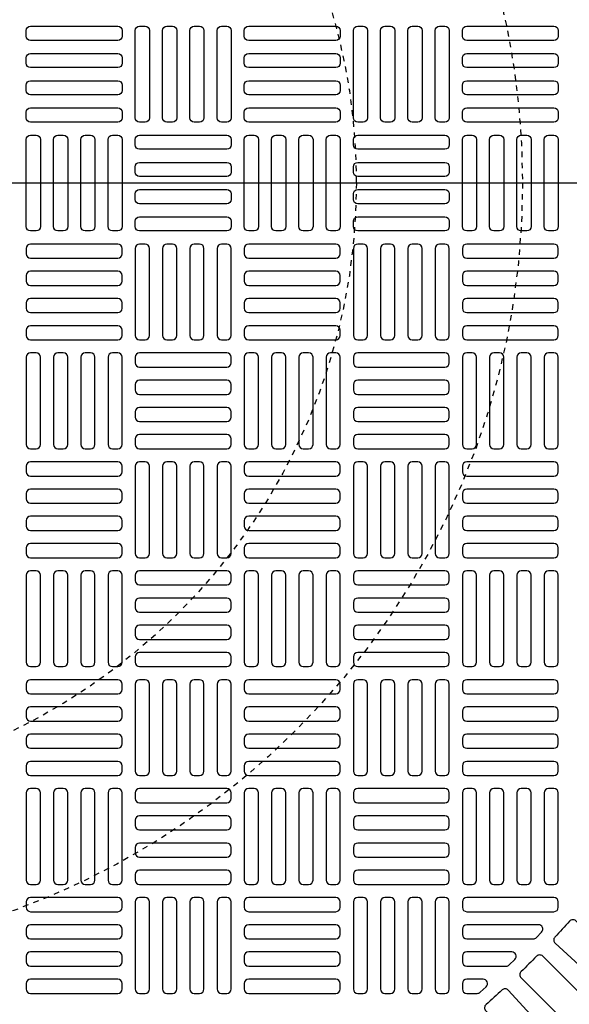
# Model space of a CAD drawing. Extents: x -285 to 5863, y 308 to 3178.
# Tile 583 of 622: x 4964 to 4974, y 1383 to 1401. Entities that reach past the tile are written whole.
import ezdxf

# ---------------------------------------------------------------- set-up
doc = ezdxf.new("R2010")
doc.units = 0
doc.header["$MEASUREMENT"] = 0
doc.linetypes.add('HIDDEN2', pattern=[0.28125, 0.1875, -0.09375])
doc.layers.get('DEFPOINTS').update_dxf_attribs({"linetype": 'CONTINUOUS'})
doc.layers.add('FREEZE-LINES', color=8, linetype='CONTINUOUS', plot=False)
doc.layers.add('TANK-MANHOLE-COVER-40', color=2, linetype='CONTINUOUS')
doc.layers.add('TANK-MANHOLE-COVER-HATCH-40', color=252, linetype='CONTINUOUS')

msp = doc.modelspace()

# ---------------------------------------------------------------- linework, layer by layer
at = {"layer": 'DEFPOINTS', "color": 8, "linetype": 'HIDDEN2', "ltscale": 0.125}
msp.add_circle((4958.72805, 1398.01916), 14, dxfattribs=at)
msp.add_circle((4958.72805, 1398.01916), 14, dxfattribs=at)
msp.add_circle((4958.72805, 1398.01916), 14, dxfattribs=at)
msp.add_circle((4958.72805, 1398.01916), 14, dxfattribs=at)
at = {"layer": 'DEFPOINTS', "color": 8, "linetype": 'HIDDEN2', "ltscale": 0.5}
msp.add_circle((4958.72805, 1398.01916), 11, dxfattribs=at)
msp.add_circle((4958.72805, 1398.01916), 11, dxfattribs=at)
msp.add_circle((4958.72805, 1398.01916), 11, dxfattribs=at)
msp.add_circle((4958.72805, 1398.01916), 11, dxfattribs=at)
at = {"layer": 'FREEZE-LINES', "linetype": 'Continuous'}
msp.add_line((5653.857, 1398.01839), (4609.857, 1398.01839), dxfattribs=at)
at = {"layer": 'TANK-MANHOLE-COVER-40', "color": 4, "linetype": 'Continuous'}
msp.add_circle((4958.72882, 1398.01916), 22.63902, dxfattribs=at)
at = {"layer": 'TANK-MANHOLE-COVER-40', "color": 1, "linetype": 'Continuous'}
msp.add_circle((4958.72882, 1398.01916), 22.44094, dxfattribs=at)
at = {"layer": 'TANK-MANHOLE-COVER-40', "color": 2, "linetype": 'Continuous'}
msp.add_circle((4958.72882, 1398.01916), 21.65354, dxfattribs=at)
at = {"layer": 'TANK-MANHOLE-COVER-HATCH-40', "linetype": 'Continuous', "flags": 128}
for points in [[(4965.50047, 1400.67664, -0.41421356), (4965.42173, 1400.5979), (4963.84693, 1400.5979, -0.41421356), (4963.76819, 1400.67664), (4963.76819, 1400.77506, -0.41421356), (4963.84693, 1400.85381), (4965.42173, 1400.85381, -0.41421356), (4965.50047, 1400.77506)], [(4965.81543, 1399.12152, -0.41421356), (4965.73669, 1399.20026), (4965.73669, 1400.77506, -0.41421356), (4965.81543, 1400.85381), (4965.91386, 1400.85381, -0.41421356), (4965.9926, 1400.77506), (4965.9926, 1399.20026, -0.41421356), (4965.91386, 1399.12152)], [(4966.30756, 1399.12152, -0.41421356), (4966.22882, 1399.20026), (4966.22882, 1400.77506, -0.41421356), (4966.30756, 1400.85381), (4966.40598, 1400.85381, -0.41421356), (4966.48472, 1400.77506), (4966.48472, 1399.20026, -0.41421356), (4966.40598, 1399.12152)], [(4966.79968, 1399.12152, -0.41421356), (4966.72094, 1399.20026), (4966.72094, 1400.77506, -0.41421356), (4966.79968, 1400.85381), (4966.89811, 1400.85381, -0.41421356), (4966.97685, 1400.77506), (4966.97685, 1399.20026, -0.41421356), (4966.89811, 1399.12152)], [(4967.29181, 1399.12152, -0.41421356), (4967.21307, 1399.20026), (4967.21307, 1400.77506, -0.41421356), (4967.29181, 1400.85381), (4967.39024, 1400.85381, -0.41421356), (4967.46898, 1400.77506), (4967.46898, 1399.20026, -0.41421356), (4967.39024, 1399.12152)], [(4969.43748, 1400.67664, -0.41421356), (4969.35874, 1400.5979), (4967.78394, 1400.5979, -0.41421356), (4967.7052, 1400.67664), (4967.7052, 1400.77506, -0.41421356), (4967.78394, 1400.85381), (4969.35874, 1400.85381, -0.41421356), (4969.43748, 1400.77506)], [(4969.75244, 1399.12152, -0.41421356), (4969.6737, 1399.20026), (4969.6737, 1400.77506, -0.41421356), (4969.75244, 1400.85381), (4969.85087, 1400.85381, -0.41421356), (4969.92961, 1400.77506), (4969.92961, 1399.20026, -0.41421356), (4969.85087, 1399.12152)], [(4970.24457, 1399.12152, -0.41421356), (4970.16583, 1399.20026), (4970.16583, 1400.77506, -0.41421356), (4970.24457, 1400.85381), (4970.34299, 1400.85381, -0.41421356), (4970.42173, 1400.77506), (4970.42173, 1399.20026, -0.41421356), (4970.34299, 1399.12152)], [(4970.73669, 1399.12152, -0.41421356), (4970.65795, 1399.20026), (4970.65795, 1400.77506, -0.41421356), (4970.73669, 1400.85381), (4970.83512, 1400.85381, -0.41421356), (4970.91386, 1400.77506), (4970.91386, 1399.20026, -0.41421356), (4970.83512, 1399.12152)], [(4971.22882, 1399.12152, -0.41421356), (4971.15008, 1399.20026), (4971.15008, 1400.77506, -0.41421356), (4971.22882, 1400.85381), (4971.32724, 1400.85381, -0.41421356), (4971.40598, 1400.77506), (4971.40598, 1399.20026, -0.41421356), (4971.32724, 1399.12152)], [(4973.37449, 1400.67664, -0.41421356), (4973.29575, 1400.5979), (4971.72094, 1400.5979, -0.41421356), (4971.6422, 1400.67664), (4971.6422, 1400.77506, -0.41421356), (4971.72094, 1400.85381), (4973.29575, 1400.85381, -0.41421356), (4973.37449, 1400.77506)], [(4965.50047, 1400.18451, -0.41421356), (4965.42173, 1400.10577), (4963.84693, 1400.10577, -0.41421356), (4963.76819, 1400.18451), (4963.76819, 1400.28294, -0.41421356), (4963.84693, 1400.36168), (4965.42173, 1400.36168, -0.41421356), (4965.50047, 1400.28294)], [(4969.43748, 1400.18451, -0.41421356), (4969.35874, 1400.10577), (4967.78394, 1400.10577, -0.41421356), (4967.7052, 1400.18451), (4967.7052, 1400.28294, -0.41421356), (4967.78394, 1400.36168), (4969.35874, 1400.36168, -0.41421356), (4969.43748, 1400.28294)], [(4973.37449, 1400.18451, -0.41421356), (4973.29575, 1400.10577), (4971.72094, 1400.10577, -0.41421356), (4971.6422, 1400.18451), (4971.6422, 1400.28294, -0.41421356), (4971.72094, 1400.36168), (4973.29575, 1400.36168, -0.41421356), (4973.37449, 1400.28294)], [(4965.50047, 1399.69239, -0.41421356), (4965.42173, 1399.61365), (4963.84693, 1399.61365, -0.41421356), (4963.76819, 1399.69239), (4963.76819, 1399.79081, -0.41421356), (4963.84693, 1399.86955), (4965.42173, 1399.86955, -0.41421356), (4965.50047, 1399.79081)], [(4969.43748, 1399.69239, -0.41421356), (4969.35874, 1399.61365), (4967.78394, 1399.61365, -0.41421356), (4967.7052, 1399.69239), (4967.7052, 1399.79081, -0.41421356), (4967.78394, 1399.86955), (4969.35874, 1399.86955, -0.41421356), (4969.43748, 1399.79081)], [(4973.37449, 1399.69239, -0.41421356), (4973.29575, 1399.61365), (4971.72094, 1399.61365, -0.41421356), (4971.6422, 1399.69239), (4971.6422, 1399.79081, -0.41421356), (4971.72094, 1399.86955), (4973.29575, 1399.86955, -0.41421356), (4973.37449, 1399.79081)], [(4965.50047, 1399.20026, -0.41421356), (4965.42173, 1399.12152), (4963.84693, 1399.12152, -0.41421356), (4963.76819, 1399.20026), (4963.76819, 1399.29869, -0.41421356), (4963.84693, 1399.37743), (4965.42173, 1399.37743, -0.41421356), (4965.50047, 1399.29869)], [(4969.43748, 1399.20026, -0.41421356), (4969.35874, 1399.12152), (4967.78394, 1399.12152, -0.41421356), (4967.7052, 1399.20026), (4967.7052, 1399.29869, -0.41421356), (4967.78394, 1399.37743), (4969.35874, 1399.37743, -0.41421356), (4969.43748, 1399.29869)], [(4973.37449, 1399.20026, -0.41421356), (4973.29575, 1399.12152), (4971.72094, 1399.12152, -0.41421356), (4971.6422, 1399.20026), (4971.6422, 1399.29869, -0.41421356), (4971.72094, 1399.37743), (4973.29575, 1399.37743, -0.41421356), (4973.37449, 1399.29869)], [(4963.84693, 1397.15302, -0.41421356), (4963.76819, 1397.23176), (4963.76819, 1398.80656, -0.41421356), (4963.84693, 1398.8853), (4963.94535, 1398.8853, -0.41421356), (4964.02409, 1398.80656), (4964.02409, 1397.23176, -0.41421356), (4963.94535, 1397.15302)], [(4964.33905, 1397.15302, -0.41421356), (4964.26031, 1397.23176), (4964.26031, 1398.80656, -0.41421356), (4964.33905, 1398.8853), (4964.43748, 1398.8853, -0.41421356), (4964.51622, 1398.80656), (4964.51622, 1397.23176, -0.41421356), (4964.43748, 1397.15302)], [(4964.83118, 1397.15302, -0.41421356), (4964.75244, 1397.23176), (4964.75244, 1398.80656, -0.41421356), (4964.83118, 1398.8853), (4964.92961, 1398.8853, -0.41421356), (4965.00835, 1398.80656), (4965.00835, 1397.23176, -0.41421356), (4964.92961, 1397.15302)], [(4965.32331, 1397.15302, -0.41421356), (4965.24457, 1397.23176), (4965.24457, 1398.80656, -0.41421356), (4965.32331, 1398.8853), (4965.42173, 1398.8853, -0.41421356), (4965.50047, 1398.80656), (4965.50047, 1397.23176, -0.41421356), (4965.42173, 1397.15302)], [(4965.73669, 1398.80656, -0.41421356), (4965.81543, 1398.8853), (4967.39024, 1398.8853, -0.41421356), (4967.46898, 1398.80656), (4967.46898, 1398.70814, -0.41421356), (4967.39024, 1398.6294), (4965.81543, 1398.6294, -0.41421356), (4965.73669, 1398.70814)], [(4967.78394, 1397.15302, -0.41421356), (4967.7052, 1397.23176), (4967.7052, 1398.80656, -0.41421356), (4967.78394, 1398.8853), (4967.88236, 1398.8853, -0.41421356), (4967.9611, 1398.80656), (4967.9611, 1397.23176, -0.41421356), (4967.88236, 1397.15302)], [(4968.27606, 1397.15302, -0.41421356), (4968.19732, 1397.23176), (4968.19732, 1398.80656, -0.41421356), (4968.27606, 1398.8853), (4968.37449, 1398.8853, -0.41421356), (4968.45323, 1398.80656), (4968.45323, 1397.23176, -0.41421356), (4968.37449, 1397.15302)], [(4968.76819, 1397.15302, -0.41421356), (4968.68945, 1397.23176), (4968.68945, 1398.80656, -0.41421356), (4968.76819, 1398.8853), (4968.86661, 1398.8853, -0.41421356), (4968.94535, 1398.80656), (4968.94535, 1397.23176, -0.41421356), (4968.86661, 1397.15302)], [(4969.26031, 1397.15302, -0.41421356), (4969.18157, 1397.23176), (4969.18157, 1398.80656, -0.41421356), (4969.26031, 1398.8853), (4969.35874, 1398.8853, -0.41421356), (4969.43748, 1398.80656), (4969.43748, 1397.23176, -0.41421356), (4969.35874, 1397.15302)], [(4969.6737, 1398.80656, -0.41421356), (4969.75244, 1398.8853), (4971.32724, 1398.8853, -0.41421356), (4971.40598, 1398.80656), (4971.40598, 1398.70814, -0.41421356), (4971.32724, 1398.6294), (4969.75244, 1398.6294, -0.41421356), (4969.6737, 1398.70814)], [(4971.72094, 1397.15302, -0.41421356), (4971.6422, 1397.23176), (4971.6422, 1398.80656, -0.41421356), (4971.72094, 1398.8853), (4971.81937, 1398.8853, -0.41421356), (4971.89811, 1398.80656), (4971.89811, 1397.23176, -0.41421356), (4971.81937, 1397.15302)], [(4972.21307, 1397.15302, -0.41421356), (4972.13433, 1397.23176), (4972.13433, 1398.80656, -0.41421356), (4972.21307, 1398.8853), (4972.3115, 1398.8853, -0.41421356), (4972.39024, 1398.80656), (4972.39024, 1397.23176, -0.41421356), (4972.3115, 1397.15302)], [(4972.7052, 1397.15302, -0.41421356), (4972.62646, 1397.23176), (4972.62646, 1398.80656, -0.41421356), (4972.7052, 1398.8853), (4972.80362, 1398.8853, -0.41421356), (4972.88236, 1398.80656), (4972.88236, 1397.23176, -0.41421356), (4972.80362, 1397.15302)], [(4973.19732, 1397.15302, -0.41421356), (4973.11858, 1397.23176), (4973.11858, 1398.80656, -0.41421356), (4973.19732, 1398.8853), (4973.29575, 1398.8853, -0.41421356), (4973.37449, 1398.80656), (4973.37449, 1397.23176, -0.41421356), (4973.29575, 1397.15302)], [(4965.73669, 1398.31443, -0.41421356), (4965.81543, 1398.39318), (4967.39024, 1398.39318, -0.41421356), (4967.46898, 1398.31443), (4967.46898, 1398.21601, -0.41421356), (4967.39024, 1398.13727), (4965.81543, 1398.13727, -0.41421356), (4965.73669, 1398.21601)], [(4969.6737, 1398.31443, -0.41421356), (4969.75244, 1398.39318), (4971.32724, 1398.39318, -0.41421356), (4971.40598, 1398.31443), (4971.40598, 1398.21601, -0.41421356), (4971.32724, 1398.13727), (4969.75244, 1398.13727, -0.41421356), (4969.6737, 1398.21601)], [(4965.73669, 1397.82231, -0.41421356), (4965.81543, 1397.90105), (4967.39024, 1397.90105, -0.41421356), (4967.46898, 1397.82231), (4967.46898, 1397.72388, -0.41421356), (4967.39024, 1397.64514), (4965.81543, 1397.64514, -0.41421356), (4965.73669, 1397.72388)], [(4969.6737, 1397.82231, -0.41421356), (4969.75244, 1397.90105), (4971.32724, 1397.90105, -0.41421356), (4971.40598, 1397.82231), (4971.40598, 1397.72388, -0.41421356), (4971.32724, 1397.64514), (4969.75244, 1397.64514, -0.41421356), (4969.6737, 1397.72388)], [(4965.73669, 1397.33018, -0.41421356), (4965.81543, 1397.40892), (4967.39024, 1397.40892, -0.41421356), (4967.46898, 1397.33018), (4967.46898, 1397.23176, -0.41421356), (4967.39024, 1397.15302), (4965.81543, 1397.15302, -0.41421356), (4965.73669, 1397.23176)], [(4969.6737, 1397.33018, -0.41421356), (4969.75244, 1397.40892), (4971.32724, 1397.40892, -0.41421356), (4971.40598, 1397.33018), (4971.40598, 1397.23176, -0.41421356), (4971.32724, 1397.15302), (4969.75244, 1397.15302, -0.41421356), (4969.6737, 1397.23176)], [(4965.50047, 1396.83806, 0.41421356), (4965.42173, 1396.9168), (4963.84693, 1396.9168, 0.41421356), (4963.76819, 1396.83806), (4963.76819, 1396.73963, 0.41421356), (4963.84693, 1396.66089), (4965.42173, 1396.66089, 0.41421356), (4965.50047, 1396.73963)], [(4965.81543, 1396.9168, 0.41421356), (4965.73669, 1396.83806), (4965.73669, 1395.26325, 0.41421356), (4965.81543, 1395.18451), (4965.91386, 1395.18451, 0.41421356), (4965.9926, 1395.26325), (4965.9926, 1396.83806, 0.41421356), (4965.91386, 1396.9168)], [(4966.30756, 1396.9168, 0.41421356), (4966.22882, 1396.83806), (4966.22882, 1395.26325, 0.41421356), (4966.30756, 1395.18451), (4966.40598, 1395.18451, 0.41421356), (4966.48472, 1395.26325), (4966.48472, 1396.83806, 0.41421356), (4966.40598, 1396.9168)], [(4966.79968, 1396.9168, 0.41421356), (4966.72094, 1396.83806), (4966.72094, 1395.26325, 0.41421356), (4966.79968, 1395.18451), (4966.89811, 1395.18451, 0.41421356), (4966.97685, 1395.26325), (4966.97685, 1396.83806, 0.41421356), (4966.89811, 1396.9168)], [(4967.29181, 1396.9168, 0.41421356), (4967.21307, 1396.83806), (4967.21307, 1395.26325, 0.41421356), (4967.29181, 1395.18451), (4967.39024, 1395.18451, 0.41421356), (4967.46898, 1395.26325), (4967.46898, 1396.83806, 0.41421356), (4967.39024, 1396.9168)], [(4969.43748, 1396.83806, 0.41421356), (4969.35874, 1396.9168), (4967.78394, 1396.9168, 0.41421356), (4967.7052, 1396.83806), (4967.7052, 1396.73963, 0.41421356), (4967.78394, 1396.66089), (4969.35874, 1396.66089, 0.41421356), (4969.43748, 1396.73963)], [(4969.75244, 1396.9168, 0.41421356), (4969.6737, 1396.83806), (4969.6737, 1395.26325, 0.41421356), (4969.75244, 1395.18451), (4969.85087, 1395.18451, 0.41421356), (4969.92961, 1395.26325), (4969.92961, 1396.83806, 0.41421356), (4969.85087, 1396.9168)], [(4970.24457, 1396.9168, 0.41421356), (4970.16583, 1396.83806), (4970.16583, 1395.26325, 0.41421356), (4970.24457, 1395.18451), (4970.34299, 1395.18451, 0.41421356), (4970.42173, 1395.26325), (4970.42173, 1396.83806, 0.41421356), (4970.34299, 1396.9168)], [(4970.73669, 1396.9168, 0.41421356), (4970.65795, 1396.83806), (4970.65795, 1395.26325, 0.41421356), (4970.73669, 1395.18451), (4970.83512, 1395.18451, 0.41421356), (4970.91386, 1395.26325), (4970.91386, 1396.83806, 0.41421356), (4970.83512, 1396.9168)], [(4971.22882, 1396.9168, 0.41421356), (4971.15008, 1396.83806), (4971.15008, 1395.26325, 0.41421356), (4971.22882, 1395.18451), (4971.32724, 1395.18451, 0.41421356), (4971.40598, 1395.26325), (4971.40598, 1396.83806, 0.41421356), (4971.32724, 1396.9168)], [(4973.37449, 1396.83806, 0.41421356), (4973.29575, 1396.9168), (4971.72094, 1396.9168, 0.41421356), (4971.6422, 1396.83806), (4971.6422, 1396.73963, 0.41421356), (4971.72094, 1396.66089), (4973.29575, 1396.66089, 0.41421356), (4973.37449, 1396.73963)], [(4965.50047, 1396.34593, 0.41421356), (4965.42173, 1396.42467), (4963.84693, 1396.42467, 0.41421356), (4963.76819, 1396.34593), (4963.76819, 1396.24751, 0.41421356), (4963.84693, 1396.16877), (4965.42173, 1396.16877, 0.41421356), (4965.50047, 1396.24751)], [(4969.43748, 1396.34593, 0.41421356), (4969.35874, 1396.42467), (4967.78394, 1396.42467, 0.41421356), (4967.7052, 1396.34593), (4967.7052, 1396.24751, 0.41421356), (4967.78394, 1396.16877), (4969.35874, 1396.16877, 0.41421356), (4969.43748, 1396.24751)], [(4973.37449, 1396.34593, 0.41421356), (4973.29575, 1396.42467), (4971.72094, 1396.42467, 0.41421356), (4971.6422, 1396.34593), (4971.6422, 1396.24751, 0.41421356), (4971.72094, 1396.16877), (4973.29575, 1396.16877, 0.41421356), (4973.37449, 1396.24751)], [(4965.50047, 1395.85381, 0.41421356), (4965.42173, 1395.93255), (4963.84693, 1395.93255, 0.41421356), (4963.76819, 1395.85381), (4963.76819, 1395.75538, 0.41421356), (4963.84693, 1395.67664), (4965.42173, 1395.67664, 0.41421356), (4965.50047, 1395.75538)], [(4969.43748, 1395.85381, 0.41421356), (4969.35874, 1395.93255), (4967.78394, 1395.93255, 0.41421356), (4967.7052, 1395.85381), (4967.7052, 1395.75538, 0.41421356), (4967.78394, 1395.67664), (4969.35874, 1395.67664, 0.41421356), (4969.43748, 1395.75538)], [(4973.37449, 1395.85381, 0.41421356), (4973.29575, 1395.93255), (4971.72094, 1395.93255, 0.41421356), (4971.6422, 1395.85381), (4971.6422, 1395.75538, 0.41421356), (4971.72094, 1395.67664), (4973.29575, 1395.67664, 0.41421356), (4973.37449, 1395.75538)], [(4965.50047, 1395.36168, 0.41421356), (4965.42173, 1395.44042), (4963.84693, 1395.44042, 0.41421356), (4963.76819, 1395.36168), (4963.76819, 1395.26325, 0.41421356), (4963.84693, 1395.18451), (4965.42173, 1395.18451, 0.41421356), (4965.50047, 1395.26325)], [(4969.43748, 1395.36168, 0.41421356), (4969.35874, 1395.44042), (4967.78394, 1395.44042, 0.41421356), (4967.7052, 1395.36168), (4967.7052, 1395.26325, 0.41421356), (4967.78394, 1395.18451), (4969.35874, 1395.18451, 0.41421356), (4969.43748, 1395.26325)], [(4973.37449, 1395.36168, 0.41421356), (4973.29575, 1395.44042), (4971.72094, 1395.44042, 0.41421356), (4971.6422, 1395.36168), (4971.6422, 1395.26325, 0.41421356), (4971.72094, 1395.18451), (4973.29575, 1395.18451, 0.41421356), (4973.37449, 1395.26325)], [(4963.84693, 1394.94829, 0.41421356), (4963.76819, 1394.86955), (4963.76819, 1393.29475, 0.41421356), (4963.84693, 1393.21601), (4963.94535, 1393.21601, 0.41421356), (4964.02409, 1393.29475), (4964.02409, 1394.86955, 0.41421356), (4963.94535, 1394.94829)], [(4964.33905, 1394.94829, 0.41421356), (4964.26031, 1394.86955), (4964.26031, 1393.29475, 0.41421356), (4964.33905, 1393.21601), (4964.43748, 1393.21601, 0.41421356), (4964.51622, 1393.29475), (4964.51622, 1394.86955, 0.41421356), (4964.43748, 1394.94829)], [(4964.83118, 1394.94829, 0.41421356), (4964.75244, 1394.86955), (4964.75244, 1393.29475, 0.41421356), (4964.83118, 1393.21601), (4964.92961, 1393.21601, 0.41421356), (4965.00835, 1393.29475), (4965.00835, 1394.86955, 0.41421356), (4964.92961, 1394.94829)], [(4965.32331, 1394.94829, 0.41421356), (4965.24457, 1394.86955), (4965.24457, 1393.29475, 0.41421356), (4965.32331, 1393.21601), (4965.42173, 1393.21601, 0.41421356), (4965.50047, 1393.29475), (4965.50047, 1394.86955, 0.41421356), (4965.42173, 1394.94829)], [(4965.73669, 1394.77113, 0.41421356), (4965.81543, 1394.69239), (4967.39024, 1394.69239, 0.41421356), (4967.46898, 1394.77113), (4967.46898, 1394.86955, 0.41421356), (4967.39024, 1394.94829), (4965.81543, 1394.94829, 0.41421356), (4965.73669, 1394.86955)], [(4967.78394, 1394.94829, 0.41421356), (4967.7052, 1394.86955), (4967.7052, 1393.29475, 0.41421356), (4967.78394, 1393.21601), (4967.88236, 1393.21601, 0.41421356), (4967.9611, 1393.29475), (4967.9611, 1394.86955, 0.41421356), (4967.88236, 1394.94829)], [(4968.27606, 1394.94829, 0.41421356), (4968.19732, 1394.86955), (4968.19732, 1393.29475, 0.41421356), (4968.27606, 1393.21601), (4968.37449, 1393.21601, 0.41421356), (4968.45323, 1393.29475), (4968.45323, 1394.86955, 0.41421356), (4968.37449, 1394.94829)], [(4968.76819, 1394.94829, 0.41421356), (4968.68945, 1394.86955), (4968.68945, 1393.29475, 0.41421356), (4968.76819, 1393.21601), (4968.86661, 1393.21601, 0.41421356), (4968.94535, 1393.29475), (4968.94535, 1394.86955, 0.41421356), (4968.86661, 1394.94829)], [(4969.26031, 1394.94829, 0.41421356), (4969.18157, 1394.86955), (4969.18157, 1393.29475, 0.41421356), (4969.26031, 1393.21601), (4969.35874, 1393.21601, 0.41421356), (4969.43748, 1393.29475), (4969.43748, 1394.86955, 0.41421356), (4969.35874, 1394.94829)], [(4969.6737, 1394.77113, 0.41421356), (4969.75244, 1394.69239), (4971.32724, 1394.69239, 0.41421356), (4971.40598, 1394.77113), (4971.40598, 1394.86955, 0.41421356), (4971.32724, 1394.94829), (4969.75244, 1394.94829, 0.41421356), (4969.6737, 1394.86955)], [(4971.72094, 1394.94829, 0.41421356), (4971.6422, 1394.86955), (4971.6422, 1393.29475, 0.41421356), (4971.72094, 1393.21601), (4971.81937, 1393.21601, 0.41421356), (4971.89811, 1393.29475), (4971.89811, 1394.86955, 0.41421356), (4971.81937, 1394.94829)], [(4972.21307, 1394.94829, 0.41421356), (4972.13433, 1394.86955), (4972.13433, 1393.29475, 0.41421356), (4972.21307, 1393.21601), (4972.3115, 1393.21601, 0.41421356), (4972.39024, 1393.29475), (4972.39024, 1394.86955, 0.41421356), (4972.3115, 1394.94829)], [(4972.7052, 1394.94829, 0.41421356), (4972.62646, 1394.86955), (4972.62646, 1393.29475, 0.41421356), (4972.7052, 1393.21601), (4972.80362, 1393.21601, 0.41421356), (4972.88236, 1393.29475), (4972.88236, 1394.86955, 0.41421356), (4972.80362, 1394.94829)], [(4973.19732, 1394.94829, 0.41421356), (4973.11858, 1394.86955), (4973.11858, 1393.29475, 0.41421356), (4973.19732, 1393.21601), (4973.29575, 1393.21601, 0.41421356), (4973.37449, 1393.29475), (4973.37449, 1394.86955, 0.41421356), (4973.29575, 1394.94829)], [(4965.73669, 1394.279, 0.41421356), (4965.81543, 1394.20026), (4967.39024, 1394.20026, 0.41421356), (4967.46898, 1394.279), (4967.46898, 1394.37743, 0.41421356), (4967.39024, 1394.45617), (4965.81543, 1394.45617, 0.41421356), (4965.73669, 1394.37743)], [(4969.6737, 1394.279, 0.41421356), (4969.75244, 1394.20026), (4971.32724, 1394.20026, 0.41421356), (4971.40598, 1394.279), (4971.40598, 1394.37743, 0.41421356), (4971.32724, 1394.45617), (4969.75244, 1394.45617, 0.41421356), (4969.6737, 1394.37743)], [(4965.73669, 1393.78688, 0.41421356), (4965.81543, 1393.70814), (4967.39024, 1393.70814, 0.41421356), (4967.46898, 1393.78688), (4967.46898, 1393.8853, 0.41421356), (4967.39024, 1393.96404), (4965.81543, 1393.96404, 0.41421356), (4965.73669, 1393.8853)], [(4969.6737, 1393.78688, 0.41421356), (4969.75244, 1393.70814), (4971.32724, 1393.70814, 0.41421356), (4971.40598, 1393.78688), (4971.40598, 1393.8853, 0.41421356), (4971.32724, 1393.96404), (4969.75244, 1393.96404, 0.41421356), (4969.6737, 1393.8853)], [(4965.73669, 1393.29475, 0.41421356), (4965.81543, 1393.21601), (4967.39024, 1393.21601, 0.41421356), (4967.46898, 1393.29475), (4967.46898, 1393.39318, 0.41421356), (4967.39024, 1393.47192), (4965.81543, 1393.47192, 0.41421356), (4965.73669, 1393.39318)], [(4969.6737, 1393.29475, 0.41421356), (4969.75244, 1393.21601), (4971.32724, 1393.21601, 0.41421356), (4971.40598, 1393.29475), (4971.40598, 1393.39318, 0.41421356), (4971.32724, 1393.47192), (4969.75244, 1393.47192, 0.41421356), (4969.6737, 1393.39318)], [(4965.50047, 1392.90105, 0.41421356), (4965.42173, 1392.97979), (4963.84693, 1392.97979, 0.41421356), (4963.76819, 1392.90105), (4963.76819, 1392.80262, 0.41421356), (4963.84693, 1392.72388), (4965.42173, 1392.72388, 0.41421356), (4965.50047, 1392.80262)], [(4965.81543, 1392.97979, 0.41421356), (4965.73669, 1392.90105), (4965.73669, 1391.32625, 0.41421356), (4965.81543, 1391.24751), (4965.91386, 1391.24751, 0.41421356), (4965.9926, 1391.32625), (4965.9926, 1392.90105, 0.41421356), (4965.91386, 1392.97979)], [(4966.30756, 1392.97979, 0.41421356), (4966.22882, 1392.90105), (4966.22882, 1391.32625, 0.41421356), (4966.30756, 1391.24751), (4966.40598, 1391.24751, 0.41421356), (4966.48472, 1391.32625), (4966.48472, 1392.90105, 0.41421356), (4966.40598, 1392.97979)], [(4966.79968, 1392.97979, 0.41421356), (4966.72094, 1392.90105), (4966.72094, 1391.32625, 0.41421356), (4966.79968, 1391.24751), (4966.89811, 1391.24751, 0.41421356), (4966.97685, 1391.32625), (4966.97685, 1392.90105, 0.41421356), (4966.89811, 1392.97979)], [(4967.29181, 1392.97979, 0.41421356), (4967.21307, 1392.90105), (4967.21307, 1391.32625, 0.41421356), (4967.29181, 1391.24751), (4967.39024, 1391.24751, 0.41421356), (4967.46898, 1391.32625), (4967.46898, 1392.90105, 0.41421356), (4967.39024, 1392.97979)], [(4969.43748, 1392.90105, 0.41421356), (4969.35874, 1392.97979), (4967.78394, 1392.97979, 0.41421356), (4967.7052, 1392.90105), (4967.7052, 1392.80262, 0.41421356), (4967.78394, 1392.72388), (4969.35874, 1392.72388, 0.41421356), (4969.43748, 1392.80262)], [(4969.75244, 1392.97979, 0.41421356), (4969.6737, 1392.90105), (4969.6737, 1391.32625, 0.41421356), (4969.75244, 1391.24751), (4969.85087, 1391.24751, 0.41421356), (4969.92961, 1391.32625), (4969.92961, 1392.90105, 0.41421356), (4969.85087, 1392.97979)], [(4970.24457, 1392.97979, 0.41421356), (4970.16583, 1392.90105), (4970.16583, 1391.32625, 0.41421356), (4970.24457, 1391.24751), (4970.34299, 1391.24751, 0.41421356), (4970.42173, 1391.32625), (4970.42173, 1392.90105, 0.41421356), (4970.34299, 1392.97979)], [(4970.73669, 1392.97979, 0.41421356), (4970.65795, 1392.90105), (4970.65795, 1391.32625, 0.41421356), (4970.73669, 1391.24751), (4970.83512, 1391.24751, 0.41421356), (4970.91386, 1391.32625), (4970.91386, 1392.90105, 0.41421356), (4970.83512, 1392.97979)], [(4971.22882, 1392.97979, 0.41421356), (4971.15008, 1392.90105), (4971.15008, 1391.32625, 0.41421356), (4971.22882, 1391.24751), (4971.32724, 1391.24751, 0.41421356), (4971.40598, 1391.32625), (4971.40598, 1392.90105, 0.41421356), (4971.32724, 1392.97979)], [(4973.37449, 1392.90105, 0.41421356), (4973.29575, 1392.97979), (4971.72094, 1392.97979, 0.41421356), (4971.6422, 1392.90105), (4971.6422, 1392.80262, 0.41421356), (4971.72094, 1392.72388), (4973.29575, 1392.72388, 0.41421356), (4973.37449, 1392.80262)], [(4965.50047, 1392.40892, 0.41421356), (4965.42173, 1392.48766), (4963.84693, 1392.48766, 0.41421356), (4963.76819, 1392.40892), (4963.76819, 1392.3105, 0.41421356), (4963.84693, 1392.23176), (4965.42173, 1392.23176, 0.41421356), (4965.50047, 1392.3105)], [(4969.43748, 1392.40892, 0.41421356), (4969.35874, 1392.48766), (4967.78394, 1392.48766, 0.41421356), (4967.7052, 1392.40892), (4967.7052, 1392.3105, 0.41421356), (4967.78394, 1392.23176), (4969.35874, 1392.23176, 0.41421356), (4969.43748, 1392.3105)], [(4973.37449, 1392.40892, 0.41421356), (4973.29575, 1392.48766), (4971.72094, 1392.48766, 0.41421356), (4971.6422, 1392.40892), (4971.6422, 1392.3105, 0.41421356), (4971.72094, 1392.23176), (4973.29575, 1392.23176, 0.41421356), (4973.37449, 1392.3105)], [(4965.50047, 1391.9168, 0.41421356), (4965.42173, 1391.99554), (4963.84693, 1391.99554, 0.41421356), (4963.76819, 1391.9168), (4963.76819, 1391.81837, 0.41421356), (4963.84693, 1391.73963), (4965.42173, 1391.73963, 0.41421356), (4965.50047, 1391.81837)], [(4969.43748, 1391.9168, 0.41421356), (4969.35874, 1391.99554), (4967.78394, 1391.99554, 0.41421356), (4967.7052, 1391.9168), (4967.7052, 1391.81837, 0.41421356), (4967.78394, 1391.73963), (4969.35874, 1391.73963, 0.41421356), (4969.43748, 1391.81837)], [(4973.37449, 1391.9168, 0.41421356), (4973.29575, 1391.99554), (4971.72094, 1391.99554, 0.41421356), (4971.6422, 1391.9168), (4971.6422, 1391.81837, 0.41421356), (4971.72094, 1391.73963), (4973.29575, 1391.73963, 0.41421356), (4973.37449, 1391.81837)], [(4965.50047, 1391.42467, 0.41421356), (4965.42173, 1391.50341), (4963.84693, 1391.50341, 0.41421356), (4963.76819, 1391.42467), (4963.76819, 1391.32625, 0.41421356), (4963.84693, 1391.24751), (4965.42173, 1391.24751, 0.41421356), (4965.50047, 1391.32625)], [(4969.43748, 1391.42467, 0.41421356), (4969.35874, 1391.50341), (4967.78394, 1391.50341, 0.41421356), (4967.7052, 1391.42467), (4967.7052, 1391.32625, 0.41421356), (4967.78394, 1391.24751), (4969.35874, 1391.24751, 0.41421356), (4969.43748, 1391.32625)], [(4973.37449, 1391.42467, 0.41421356), (4973.29575, 1391.50341), (4971.72094, 1391.50341, 0.41421356), (4971.6422, 1391.42467), (4971.6422, 1391.32625, 0.41421356), (4971.72094, 1391.24751), (4973.29575, 1391.24751, 0.41421356), (4973.37449, 1391.32625)], [(4963.84693, 1391.01129, 0.41421356), (4963.76819, 1390.93255), (4963.76819, 1389.35774, 0.41421356), (4963.84693, 1389.279), (4963.94535, 1389.279, 0.41421356), (4964.02409, 1389.35774), (4964.02409, 1390.93255, 0.41421356), (4963.94535, 1391.01129)], [(4964.33905, 1391.01129, 0.41421356), (4964.26031, 1390.93255), (4964.26031, 1389.35774, 0.41421356), (4964.33905, 1389.279), (4964.43748, 1389.279, 0.41421356), (4964.51622, 1389.35774), (4964.51622, 1390.93255, 0.41421356), (4964.43748, 1391.01129)], [(4964.83118, 1391.01129, 0.41421356), (4964.75244, 1390.93255), (4964.75244, 1389.35774, 0.41421356), (4964.83118, 1389.279), (4964.92961, 1389.279, 0.41421356), (4965.00835, 1389.35774), (4965.00835, 1390.93255, 0.41421356), (4964.92961, 1391.01129)], [(4965.32331, 1391.01129, 0.41421356), (4965.24457, 1390.93255), (4965.24457, 1389.35774, 0.41421356), (4965.32331, 1389.279), (4965.42173, 1389.279, 0.41421356), (4965.50047, 1389.35774), (4965.50047, 1390.93255, 0.41421356), (4965.42173, 1391.01129)], [(4965.73669, 1390.83412, 0.41421356), (4965.81543, 1390.75538), (4967.39024, 1390.75538, 0.41421356), (4967.46898, 1390.83412), (4967.46898, 1390.93255, 0.41421356), (4967.39024, 1391.01129), (4965.81543, 1391.01129, 0.41421356), (4965.73669, 1390.93255)], [(4967.78394, 1391.01129, 0.41421356), (4967.7052, 1390.93255), (4967.7052, 1389.35774, 0.41421356), (4967.78394, 1389.279), (4967.88236, 1389.279, 0.41421356), (4967.9611, 1389.35774), (4967.9611, 1390.93255, 0.41421356), (4967.88236, 1391.01129)], [(4968.27606, 1391.01129, 0.41421356), (4968.19732, 1390.93255), (4968.19732, 1389.35774, 0.41421356), (4968.27606, 1389.279), (4968.37449, 1389.279, 0.41421356), (4968.45323, 1389.35774), (4968.45323, 1390.93255, 0.41421356), (4968.37449, 1391.01129)], [(4968.76819, 1391.01129, 0.41421356), (4968.68945, 1390.93255), (4968.68945, 1389.35774, 0.41421356), (4968.76819, 1389.279), (4968.86661, 1389.279, 0.41421356), (4968.94535, 1389.35774), (4968.94535, 1390.93255, 0.41421356), (4968.86661, 1391.01129)], [(4969.26031, 1391.01129, 0.41421356), (4969.18157, 1390.93255), (4969.18157, 1389.35774, 0.41421356), (4969.26031, 1389.279), (4969.35874, 1389.279, 0.41421356), (4969.43748, 1389.35774), (4969.43748, 1390.93255, 0.41421356), (4969.35874, 1391.01129)], [(4969.6737, 1390.83412, 0.41421356), (4969.75244, 1390.75538), (4971.32724, 1390.75538, 0.41421356), (4971.40598, 1390.83412), (4971.40598, 1390.93255, 0.41421356), (4971.32724, 1391.01129), (4969.75244, 1391.01129, 0.41421356), (4969.6737, 1390.93255)], [(4971.72094, 1391.01129, 0.41421356), (4971.6422, 1390.93255), (4971.6422, 1389.35774, 0.41421356), (4971.72094, 1389.279), (4971.81937, 1389.279, 0.41421356), (4971.89811, 1389.35774), (4971.89811, 1390.93255, 0.41421356), (4971.81937, 1391.01129)], [(4972.21307, 1391.01129, 0.41421356), (4972.13433, 1390.93255), (4972.13433, 1389.35774, 0.41421356), (4972.21307, 1389.279), (4972.3115, 1389.279, 0.41421356), (4972.39024, 1389.35774), (4972.39024, 1390.93255, 0.41421356), (4972.3115, 1391.01129)], [(4972.7052, 1391.01129, 0.41421356), (4972.62646, 1390.93255), (4972.62646, 1389.35774, 0.41421356), (4972.7052, 1389.279), (4972.80362, 1389.279, 0.41421356), (4972.88236, 1389.35774), (4972.88236, 1390.93255, 0.41421356), (4972.80362, 1391.01129)], [(4973.19732, 1391.01129, 0.41421356), (4973.11858, 1390.93255), (4973.11858, 1389.35774, 0.41421356), (4973.19732, 1389.279), (4973.29575, 1389.279, 0.41421356), (4973.37449, 1389.35774), (4973.37449, 1390.93255, 0.41421356), (4973.29575, 1391.01129)], [(4965.73669, 1390.34199, 0.41421356), (4965.81543, 1390.26325), (4967.39024, 1390.26325, 0.41421356), (4967.46898, 1390.34199), (4967.46898, 1390.44042, 0.41421356), (4967.39024, 1390.51916), (4965.81543, 1390.51916, 0.41421356), (4965.73669, 1390.44042)], [(4969.6737, 1390.34199, 0.41421356), (4969.75244, 1390.26325), (4971.32724, 1390.26325, 0.41421356), (4971.40598, 1390.34199), (4971.40598, 1390.44042, 0.41421356), (4971.32724, 1390.51916), (4969.75244, 1390.51916, 0.41421356), (4969.6737, 1390.44042)], [(4965.73669, 1389.84987, 0.41421356), (4965.81543, 1389.77113), (4967.39024, 1389.77113, 0.41421356), (4967.46898, 1389.84987), (4967.46898, 1389.94829, 0.41421356), (4967.39024, 1390.02703), (4965.81543, 1390.02703, 0.41421356), (4965.73669, 1389.94829)], [(4969.6737, 1389.84987, 0.41421356), (4969.75244, 1389.77113), (4971.32724, 1389.77113, 0.41421356), (4971.40598, 1389.84987), (4971.40598, 1389.94829, 0.41421356), (4971.32724, 1390.02703), (4969.75244, 1390.02703, 0.41421356), (4969.6737, 1389.94829)], [(4965.73669, 1389.35774, 0.41421356), (4965.81543, 1389.279), (4967.39024, 1389.279, 0.41421356), (4967.46898, 1389.35774), (4967.46898, 1389.45617, 0.41421356), (4967.39024, 1389.53491), (4965.81543, 1389.53491, 0.41421356), (4965.73669, 1389.45617)], [(4969.6737, 1389.35774, 0.41421356), (4969.75244, 1389.279), (4971.32724, 1389.279, 0.41421356), (4971.40598, 1389.35774), (4971.40598, 1389.45617, 0.41421356), (4971.32724, 1389.53491), (4969.75244, 1389.53491, 0.41421356), (4969.6737, 1389.45617)], [(4965.50047, 1388.96404, 0.41421356), (4965.42173, 1389.04278), (4963.84693, 1389.04278, 0.41421356), (4963.76819, 1388.96404), (4963.76819, 1388.86562, 0.41421356), (4963.84693, 1388.78688), (4965.42173, 1388.78688, 0.41421356), (4965.50047, 1388.86562)], [(4965.81543, 1389.04278, 0.41421356), (4965.73669, 1388.96404), (4965.73669, 1387.38924, 0.41421356), (4965.81543, 1387.3105), (4965.91386, 1387.3105, 0.41421356), (4965.9926, 1387.38924), (4965.9926, 1388.96404, 0.41421356), (4965.91386, 1389.04278)], [(4966.30756, 1389.04278, 0.41421356), (4966.22882, 1388.96404), (4966.22882, 1387.38924, 0.41421356), (4966.30756, 1387.3105), (4966.40598, 1387.3105, 0.41421356), (4966.48472, 1387.38924), (4966.48472, 1388.96404, 0.41421356), (4966.40598, 1389.04278)], [(4966.79968, 1389.04278, 0.41421356), (4966.72094, 1388.96404), (4966.72094, 1387.38924, 0.41421356), (4966.79968, 1387.3105), (4966.89811, 1387.3105, 0.41421356), (4966.97685, 1387.38924), (4966.97685, 1388.96404, 0.41421356), (4966.89811, 1389.04278)], [(4967.29181, 1389.04278, 0.41421356), (4967.21307, 1388.96404), (4967.21307, 1387.38924, 0.41421356), (4967.29181, 1387.3105), (4967.39024, 1387.3105, 0.41421356), (4967.46898, 1387.38924), (4967.46898, 1388.96404, 0.41421356), (4967.39024, 1389.04278)], [(4969.43748, 1388.96404, 0.41421356), (4969.35874, 1389.04278), (4967.78394, 1389.04278, 0.41421356), (4967.7052, 1388.96404), (4967.7052, 1388.86562, 0.41421356), (4967.78394, 1388.78688), (4969.35874, 1388.78688, 0.41421356), (4969.43748, 1388.86562)], [(4969.75244, 1389.04278, 0.41421356), (4969.6737, 1388.96404), (4969.6737, 1387.38924, 0.41421356), (4969.75244, 1387.3105), (4969.85087, 1387.3105, 0.41421356), (4969.92961, 1387.38924), (4969.92961, 1388.96404, 0.41421356), (4969.85087, 1389.04278)], [(4970.24457, 1389.04278, 0.41421356), (4970.16583, 1388.96404), (4970.16583, 1387.38924, 0.41421356), (4970.24457, 1387.3105), (4970.34299, 1387.3105, 0.41421356), (4970.42173, 1387.38924), (4970.42173, 1388.96404, 0.41421356), (4970.34299, 1389.04278)], [(4970.73669, 1389.04278, 0.41421356), (4970.65795, 1388.96404), (4970.65795, 1387.38924, 0.41421356), (4970.73669, 1387.3105), (4970.83512, 1387.3105, 0.41421356), (4970.91386, 1387.38924), (4970.91386, 1388.96404, 0.41421356), (4970.83512, 1389.04278)], [(4971.22882, 1389.04278, 0.41421356), (4971.15008, 1388.96404), (4971.15008, 1387.38924, 0.41421356), (4971.22882, 1387.3105), (4971.32724, 1387.3105, 0.41421356), (4971.40598, 1387.38924), (4971.40598, 1388.96404, 0.41421356), (4971.32724, 1389.04278)], [(4973.37449, 1388.96404, 0.41421356), (4973.29575, 1389.04278), (4971.72094, 1389.04278, 0.41421356), (4971.6422, 1388.96404), (4971.6422, 1388.86562, 0.41421356), (4971.72094, 1388.78688), (4973.29575, 1388.78688, 0.41421356), (4973.37449, 1388.86562)], [(4965.50047, 1388.47192, 0.41421356), (4965.42173, 1388.55066), (4963.84693, 1388.55066, 0.41421356), (4963.76819, 1388.47192), (4963.76819, 1388.37349, 0.41421356), (4963.84693, 1388.29475), (4965.42173, 1388.29475, 0.41421356), (4965.50047, 1388.37349)], [(4969.43748, 1388.47192, 0.41421356), (4969.35874, 1388.55066), (4967.78394, 1388.55066, 0.41421356), (4967.7052, 1388.47192), (4967.7052, 1388.37349, 0.41421356), (4967.78394, 1388.29475), (4969.35874, 1388.29475, 0.41421356), (4969.43748, 1388.37349)], [(4973.37449, 1388.47192, 0.41421356), (4973.29575, 1388.55066), (4971.72094, 1388.55066, 0.41421356), (4971.6422, 1388.47192), (4971.6422, 1388.37349, 0.41421356), (4971.72094, 1388.29475), (4973.29575, 1388.29475, 0.41421356), (4973.37449, 1388.37349)], [(4965.50047, 1387.97979, 0.41421356), (4965.42173, 1388.05853), (4963.84693, 1388.05853, 0.41421356), (4963.76819, 1387.97979), (4963.76819, 1387.88136, 0.41421356), (4963.84693, 1387.80262), (4965.42173, 1387.80262, 0.41421356), (4965.50047, 1387.88136)], [(4969.43748, 1387.97979, 0.41421356), (4969.35874, 1388.05853), (4967.78394, 1388.05853, 0.41421356), (4967.7052, 1387.97979), (4967.7052, 1387.88136, 0.41421356), (4967.78394, 1387.80262), (4969.35874, 1387.80262, 0.41421356), (4969.43748, 1387.88136)], [(4973.37449, 1387.97979, 0.41421356), (4973.29575, 1388.05853), (4971.72094, 1388.05853, 0.41421356), (4971.6422, 1387.97979), (4971.6422, 1387.88136, 0.41421356), (4971.72094, 1387.80262), (4973.29575, 1387.80262, 0.41421356), (4973.37449, 1387.88136)], [(4965.50047, 1387.48766, 0.41421356), (4965.42173, 1387.5664), (4963.84693, 1387.5664, 0.41421356), (4963.76819, 1387.48766), (4963.76819, 1387.38924, 0.41421356), (4963.84693, 1387.3105), (4965.42173, 1387.3105, 0.41421356), (4965.50047, 1387.38924)], [(4969.43748, 1387.48766, 0.41421356), (4969.35874, 1387.5664), (4967.78394, 1387.5664, 0.41421356), (4967.7052, 1387.48766), (4967.7052, 1387.38924, 0.41421356), (4967.78394, 1387.3105), (4969.35874, 1387.3105, 0.41421356), (4969.43748, 1387.38924)], [(4973.37449, 1387.48766, 0.41421356), (4973.29575, 1387.5664), (4971.72094, 1387.5664, 0.41421356), (4971.6422, 1387.48766), (4971.6422, 1387.38924, 0.41421356), (4971.72094, 1387.3105), (4973.29575, 1387.3105, 0.41421356), (4973.37449, 1387.38924)], [(4963.84693, 1387.07428, 0.41421356), (4963.76819, 1386.99554), (4963.76819, 1385.42073, 0.41421356), (4963.84693, 1385.34199), (4963.94535, 1385.34199, 0.41421356), (4964.02409, 1385.42073), (4964.02409, 1386.99554, 0.41421356), (4963.94535, 1387.07428)], [(4964.33905, 1387.07428, 0.41421356), (4964.26031, 1386.99554), (4964.26031, 1385.42073, 0.41421356), (4964.33905, 1385.34199), (4964.43748, 1385.34199, 0.41421356), (4964.51622, 1385.42073), (4964.51622, 1386.99554, 0.41421356), (4964.43748, 1387.07428)], [(4964.83118, 1387.07428, 0.41421356), (4964.75244, 1386.99554), (4964.75244, 1385.42073, 0.41421356), (4964.83118, 1385.34199), (4964.92961, 1385.34199, 0.41421356), (4965.00835, 1385.42073), (4965.00835, 1386.99554, 0.41421356), (4964.92961, 1387.07428)], [(4965.32331, 1387.07428, 0.41421356), (4965.24457, 1386.99554), (4965.24457, 1385.42073, 0.41421356), (4965.32331, 1385.34199), (4965.42173, 1385.34199, 0.41421356), (4965.50047, 1385.42073), (4965.50047, 1386.99554, 0.41421356), (4965.42173, 1387.07428)], [(4965.73669, 1386.89711, 0.41421356), (4965.81543, 1386.81837), (4967.39024, 1386.81837, 0.41421356), (4967.46898, 1386.89711), (4967.46898, 1386.99554, 0.41421356), (4967.39024, 1387.07428), (4965.81543, 1387.07428, 0.41421356), (4965.73669, 1386.99554)], [(4967.78394, 1387.07428, 0.41421356), (4967.7052, 1386.99554), (4967.7052, 1385.42073, 0.41421356), (4967.78394, 1385.34199), (4967.88236, 1385.34199, 0.41421356), (4967.9611, 1385.42073), (4967.9611, 1386.99554, 0.41421356), (4967.88236, 1387.07428)], [(4968.27606, 1387.07428, 0.41421356), (4968.19732, 1386.99554), (4968.19732, 1385.42073, 0.41421356), (4968.27606, 1385.34199), (4968.37449, 1385.34199, 0.41421356), (4968.45323, 1385.42073), (4968.45323, 1386.99554, 0.41421356), (4968.37449, 1387.07428)], [(4968.76819, 1387.07428, 0.41421356), (4968.68945, 1386.99554), (4968.68945, 1385.42073, 0.41421356), (4968.76819, 1385.34199), (4968.86661, 1385.34199, 0.41421356), (4968.94535, 1385.42073), (4968.94535, 1386.99554, 0.41421356), (4968.86661, 1387.07428)], [(4969.26031, 1387.07428, 0.41421356), (4969.18157, 1386.99554), (4969.18157, 1385.42073, 0.41421356), (4969.26031, 1385.34199), (4969.35874, 1385.34199, 0.41421356), (4969.43748, 1385.42073), (4969.43748, 1386.99554, 0.41421356), (4969.35874, 1387.07428)], [(4969.6737, 1386.89711, 0.41421356), (4969.75244, 1386.81837), (4971.32724, 1386.81837, 0.41421356), (4971.40598, 1386.89711), (4971.40598, 1386.99554, 0.41421356), (4971.32724, 1387.07428), (4969.75244, 1387.07428, 0.41421356), (4969.6737, 1386.99554)], [(4971.72094, 1387.07428, 0.41421356), (4971.6422, 1386.99554), (4971.6422, 1385.42073, 0.41421356), (4971.72094, 1385.34199), (4971.81937, 1385.34199, 0.41421356), (4971.89811, 1385.42073), (4971.89811, 1386.99554, 0.41421356), (4971.81937, 1387.07428)], [(4972.21307, 1387.07428, 0.41421356), (4972.13433, 1386.99554), (4972.13433, 1385.42073, 0.41421356), (4972.21307, 1385.34199), (4972.3115, 1385.34199, 0.41421356), (4972.39024, 1385.42073), (4972.39024, 1386.99554, 0.41421356), (4972.3115, 1387.07428)], [(4972.7052, 1387.07428, 0.41421356), (4972.62646, 1386.99554), (4972.62646, 1385.42073, 0.41421356), (4972.7052, 1385.34199), (4972.80362, 1385.34199, 0.41421356), (4972.88236, 1385.42073), (4972.88236, 1386.99554, 0.41421356), (4972.80362, 1387.07428)], [(4973.19732, 1387.07428, 0.41421356), (4973.11858, 1386.99554), (4973.11858, 1385.42073, 0.41421356), (4973.19732, 1385.34199), (4973.29575, 1385.34199, 0.41421356), (4973.37449, 1385.42073), (4973.37449, 1386.99554, 0.41421356), (4973.29575, 1387.07428)], [(4965.73669, 1386.40499, 0.41421356), (4965.81543, 1386.32625), (4967.39024, 1386.32625, 0.41421356), (4967.46898, 1386.40499), (4967.46898, 1386.50341, 0.41421356), (4967.39024, 1386.58215), (4965.81543, 1386.58215, 0.41421356), (4965.73669, 1386.50341)], [(4969.6737, 1386.40499, 0.41421356), (4969.75244, 1386.32625), (4971.32724, 1386.32625, 0.41421356), (4971.40598, 1386.40499), (4971.40598, 1386.50341, 0.41421356), (4971.32724, 1386.58215), (4969.75244, 1386.58215, 0.41421356), (4969.6737, 1386.50341)], [(4965.73669, 1385.91286, 0.41421356), (4965.81543, 1385.83412), (4967.39024, 1385.83412, 0.41421356), (4967.46898, 1385.91286), (4967.46898, 1386.01129, 0.41421356), (4967.39024, 1386.09003), (4965.81543, 1386.09003, 0.41421356), (4965.73669, 1386.01129)], [(4969.6737, 1385.91286, 0.41421356), (4969.75244, 1385.83412), (4971.32724, 1385.83412, 0.41421356), (4971.40598, 1385.91286), (4971.40598, 1386.01129, 0.41421356), (4971.32724, 1386.09003), (4969.75244, 1386.09003, 0.41421356), (4969.6737, 1386.01129)], [(4965.73669, 1385.42073, 0.41421356), (4965.81543, 1385.34199), (4967.39024, 1385.34199, 0.41421356), (4967.46898, 1385.42073), (4967.46898, 1385.51916, 0.41421356), (4967.39024, 1385.5979), (4965.81543, 1385.5979, 0.41421356), (4965.73669, 1385.51916)], [(4969.6737, 1385.42073, 0.41421356), (4969.75244, 1385.34199), (4971.32724, 1385.34199, 0.41421356), (4971.40598, 1385.42073), (4971.40598, 1385.51916, 0.41421356), (4971.32724, 1385.5979), (4969.75244, 1385.5979, 0.41421356), (4969.6737, 1385.51916)], [(4965.50047, 1385.02703, 0.41421356), (4965.42173, 1385.10577), (4963.84693, 1385.10577, 0.41421356), (4963.76819, 1385.02703), (4963.76819, 1384.92861, 0.41421356), (4963.84693, 1384.84987), (4965.42173, 1384.84987, 0.41421356), (4965.50047, 1384.92861)], [(4965.81543, 1385.10577, 0.41421356), (4965.73669, 1385.02703), (4965.73669, 1383.45223, 0.41421356), (4965.81543, 1383.37349), (4965.91386, 1383.37349, 0.41421356), (4965.9926, 1383.45223), (4965.9926, 1385.02703, 0.41421356), (4965.91386, 1385.10577)], [(4966.30756, 1385.10577, 0.41421356), (4966.22882, 1385.02703), (4966.22882, 1383.45223, 0.41421356), (4966.30756, 1383.37349), (4966.40598, 1383.37349, 0.41421356), (4966.48472, 1383.45223), (4966.48472, 1385.02703, 0.41421356), (4966.40598, 1385.10577)], [(4966.79968, 1385.10577, 0.41421356), (4966.72094, 1385.02703), (4966.72094, 1383.45223, 0.41421356), (4966.79968, 1383.37349), (4966.89811, 1383.37349, 0.41421356), (4966.97685, 1383.45223), (4966.97685, 1385.02703, 0.41421356), (4966.89811, 1385.10577)], [(4967.29181, 1385.10577, 0.41421356), (4967.21307, 1385.02703), (4967.21307, 1383.45223, 0.41421356), (4967.29181, 1383.37349), (4967.39024, 1383.37349, 0.41421356), (4967.46898, 1383.45223), (4967.46898, 1385.02703, 0.41421356), (4967.39024, 1385.10577)], [(4969.43748, 1385.02703, 0.41421356), (4969.35874, 1385.10577), (4967.78394, 1385.10577, 0.41421356), (4967.7052, 1385.02703), (4967.7052, 1384.92861, 0.41421356), (4967.78394, 1384.84987), (4969.35874, 1384.84987, 0.41421356), (4969.43748, 1384.92861)], [(4969.75244, 1385.10577, 0.41421356), (4969.6737, 1385.02703), (4969.6737, 1383.45223, 0.41421356), (4969.75244, 1383.37349), (4969.85087, 1383.37349, 0.41421356), (4969.92961, 1383.45223), (4969.92961, 1385.02703, 0.41421356), (4969.85087, 1385.10577)], [(4970.24457, 1385.10577, 0.41421356), (4970.16583, 1385.02703), (4970.16583, 1383.45223, 0.41421356), (4970.24457, 1383.37349), (4970.34299, 1383.37349, 0.41421356), (4970.42173, 1383.45223), (4970.42173, 1385.02703, 0.41421356), (4970.34299, 1385.10577)], [(4970.73669, 1385.10577, 0.41421356), (4970.65795, 1385.02703), (4970.65795, 1383.45223, 0.41421356), (4970.73669, 1383.37349), (4970.83512, 1383.37349, 0.41421356), (4970.91386, 1383.45223), (4970.91386, 1385.02703, 0.41421356), (4970.83512, 1385.10577)], [(4971.22882, 1385.10577, 0.41421356), (4971.15008, 1385.02703), (4971.15008, 1383.45223, 0.41421356), (4971.22882, 1383.37349), (4971.32724, 1383.37349, 0.41421356), (4971.40598, 1383.45223), (4971.40598, 1385.02703, 0.41421356), (4971.32724, 1385.10577)], [(4965.50047, 1384.53491, 0.41421356), (4965.42173, 1384.61365), (4963.84693, 1384.61365, 0.41421356), (4963.76819, 1384.53491), (4963.76819, 1384.43648, 0.41421356), (4963.84693, 1384.35774), (4965.42173, 1384.35774, 0.41421356), (4965.50047, 1384.43648)], [(4969.43748, 1384.53491, 0.41421356), (4969.35874, 1384.61365), (4967.78394, 1384.61365, 0.41421356), (4967.7052, 1384.53491), (4967.7052, 1384.43648, 0.41421356), (4967.78394, 1384.35774), (4969.35874, 1384.35774, 0.41421356), (4969.43748, 1384.43648)], [(4965.50047, 1384.04278, 0.41421356), (4965.42173, 1384.12152), (4963.84693, 1384.12152, 0.41421356), (4963.76819, 1384.04278), (4963.76819, 1383.94436, 0.41421356), (4963.84693, 1383.86562), (4965.42173, 1383.86562, 0.41421356), (4965.50047, 1383.94436)], [(4969.43748, 1384.04278, 0.41421356), (4969.35874, 1384.12152), (4967.78394, 1384.12152, 0.41421356), (4967.7052, 1384.04278), (4967.7052, 1383.94436, 0.41421356), (4967.78394, 1383.86562), (4969.35874, 1383.86562, 0.41421356), (4969.43748, 1383.94436)], [(4965.50047, 1383.55066, 0.41421356), (4965.42173, 1383.6294), (4963.84693, 1383.6294, 0.41421356), (4963.76819, 1383.55066), (4963.76819, 1383.45223, 0.41421356), (4963.84693, 1383.37349), (4965.42173, 1383.37349, 0.41421356), (4965.50047, 1383.45223)], [(4969.43748, 1383.55066, 0.41421356), (4969.35874, 1383.6294), (4967.78394, 1383.6294, 0.41421356), (4967.7052, 1383.55066), (4967.7052, 1383.45223, 0.41421356), (4967.78394, 1383.37349), (4969.35874, 1383.37349, 0.41421356), (4969.43748, 1383.45223)]]:
    msp.add_lwpolyline(points, format="xyb", close=True, dxfattribs=at)
at = {"layer": 'TANK-MANHOLE-COVER-HATCH-40', "linetype": 'Continuous'}
for points in [[(4973.37449, 1385.02703, 0.41421356), (4973.29575, 1385.10577), (4971.72094, 1385.10577, 0.41421356), (4971.6422, 1385.02703), (4971.6422, 1384.92861, 0.41421356), (4971.72094, 1384.84987), (4973.29575, 1384.84987, 0.41421356), (4973.37449, 1384.92861)], [(4973.01505, 1384.61365), (4971.72094, 1384.61365), (4971.72094, 1384.61365, 0.41421356), (4971.6422, 1384.53491), (4971.6422, 1384.43648), (4971.6422, 1384.43648, 0.41421356), (4971.72094, 1384.35774), (4972.92222, 1384.35774, 0.20651443), (4972.9795, 1384.38245), (4973.07233, 1384.48088, 0.6576677)], [(4973.31649, 1384.27822), (4974.47827, 1383.21365), (4974.85064, 1383.62002), (4973.68887, 1384.6846, 0.41709369), (4973.5771, 1384.67917, -0.00491171), (4973.31216, 1384.39004, 0.41709369)], [(4972.5339, 1384.12152), (4971.72094, 1384.12152), (4971.72094, 1384.12152, 0.41421356), (4971.6422, 1384.04278), (4971.6422, 1383.94436), (4971.6422, 1383.94436, 0.41421356), (4971.72094, 1383.86562), (4972.43435, 1383.86562, 0.19743793), (4972.48971, 1383.88836), (4972.58926, 1383.98679, 0.67023271)], [(4972.01713, 1383.6294), (4971.72094, 1383.6294), (4971.72094, 1383.6294, 0.41421356), (4971.6422, 1383.55066), (4971.6422, 1383.45223), (4971.6422, 1383.45223, 0.41421356), (4971.72094, 1383.37349), (4971.91011, 1383.37349, 0.1880618), (4971.96341, 1383.39427), (4972.07043, 1383.4927, 0.68341411)], [(4972.06338, 1383.05911), (4973.12796, 1381.89733), (4973.53433, 1382.26971), (4972.46975, 1383.43149, 0.41709369), (4972.35794, 1383.43582, -0.00491171), (4972.06881, 1383.17088, 0.41709369)]]:
    msp.add_lwpolyline(points, format="xyb", close=True, dxfattribs=at)
msp.add_lwpolyline([(4972.98108, 1384.04419, -0.00491171), (4972.70379, 1383.7669, 0.41709369), (4972.70324, 1383.655), (4973.81747, 1382.54076), (4974.20722, 1382.9305), (4973.09298, 1384.04474, 0.41709369), (4972.98108, 1384.04419)], format="xyb", dxfattribs=at)

doc.saveas('drawing.dxf')
